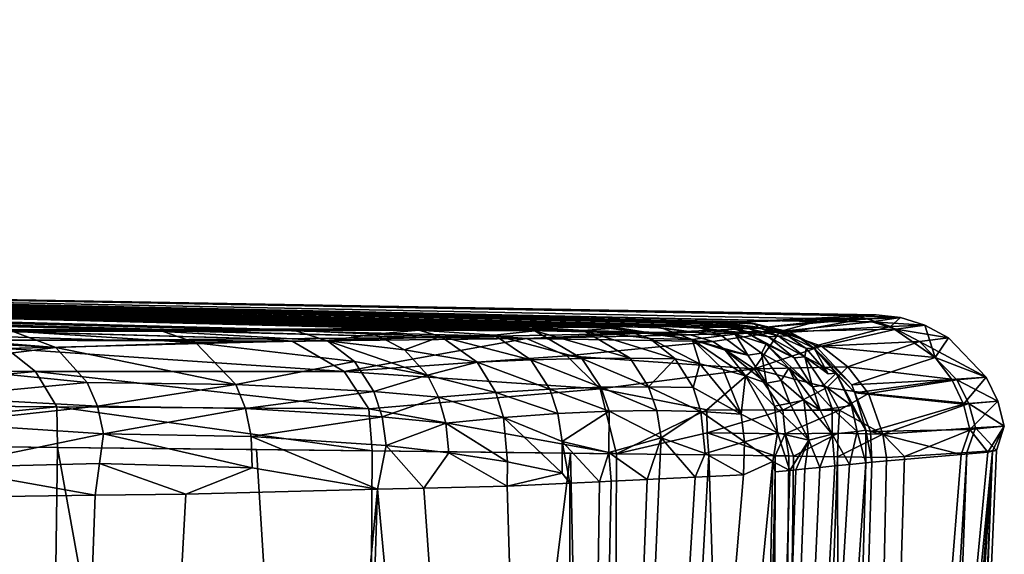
# Model space of a CAD drawing. Extents: x -0.096 to 0.096, y -0.174 to -0.001.
# Tile 467 of 469: x 0.09105 to 0.09552, y -0.01841 to -0.01599. Entities that reach past the tile are written whole.
import ezdxf

# ---------------------------------------------------------------- set-up
doc = ezdxf.new("R2010")
doc.units = 0
doc.layers.add('mesh', color=7, linetype='CONTINUOUS')

msp = doc.modelspace()

# ---------------------------------------------------------------- meshes
at = {"layer": 'mesh'}
mesh = msp.add_polyface(dxfattribs=at)
corners = [(0.0806968, -0.017085, -0.0073745), (0.0883154, -0.0173881, -0.0222183), (0.0885251, -0.017389, -0.0220618), (0.0917607, -0.0173945, -0.0190604), (0.0920233, -0.0173929, -0.0186269), (0.0901155, -0.0173953, -0.0208757), (0.0909191, -0.0173949, -0.0199891), (0.0896784, -0.0173936, -0.0212017), (0.0948542, -0.0173319, -0.0033974), (0.0844991, -0.0171392, -0.003145), (0.0843528, -0.0171369, -0.0033765), (0.0850353, -0.0171493, -0.0018585), (0.0847663, -0.0171442, -0.0025037), (0.0854989, -0.0171622, 0.0001565), (0.0949406, -0.0173275, -0.0018786), (0.0855236, -0.0171629, 0.0002637), (0.0946716, -0.0173573, 0.0034067), (0.0856037, -0.0171701, 0.0016551), (0.0854635, -0.0171751, 0.0029106), (0.085362, -0.0171787, 0.0038193), (0.0944018, -0.0173872, 0.0087066), (0.084977, -0.0171824, 0.0051587), (0.09397, -0.0174071, 0.0108376), (0.0847784, -0.0171828, 0.0055714), (0.0938899, -0.0174108, 0.0112328), (0.0840326, -0.0171845, 0.0071209), (0.0929074, -0.0174295, 0.0136122), (0.083426, -0.0171836, 0.0079755), (0.0921604, -0.0174356, 0.0147352), (0.083226, -0.0171833, 0.0082573), (0.0816854, -0.0171766, 0.0097963), (0.0891967, -0.0174419, 0.017848), (0.0878921, -0.0174379, 0.0187593), (0.0899661, -0.0174442, 0.0173106), (0.0873661, -0.0174338, 0.0189855), (0.0856051, -0.0174202, 0.019743), (0.0814874, -0.0171752, 0.0099365), (0.0866929, -0.0159874, 0.0092037), (0.0866929, -0.0169874, 0.0092037), (0.0843181, -0.0159874, 0.0119688), (0.0882711, -0.0169874, 0.0059182), (0.0882711, -0.0159874, 0.0059182), (0.0874619, -0.0159874, -0.0047374), (0.0874619, -0.0169874, -0.0047374), (0.0886692, -0.0159874, -0.0012982), (0.0854057, -0.0169874, -0.0077469), (0.0847875, -0.0169874, -0.0025126), (0.0855094, -0.0169874, 0.0001541), (0.0886692, -0.0169874, -0.0012982), (0.0855178, -0.0169874, 0.0029166), (0.0889452, -0.0169874, 0.0023362), (0.084812, -0.0169874, 0.0055876), (0.08344, -0.0169874, 0.0079854), (0.0893898, -0.0173924, -0.0214169), (0.0881978, -0.0173877, -0.0223059), (0.0875563, -0.0173826, -0.0226171), (0.0878662, -0.017385, -0.0224668), (0.0794742, -0.0170684, -0.0080442), (0.087036, -0.0173785, -0.0228694), (0.0824039, -0.0171081, -0.0060225), (0.094123, -0.0173661, -0.0135738), (0.0833358, -0.0171211, -0.0049859), (0.0936491, -0.0173775, -0.0153561), (0.0937085, -0.0173766, -0.0151987), (0.0932432, -0.0173836, -0.016432), (0.0933569, -0.0173819, -0.0161307), (0.092198, -0.0173918, -0.0183382), (0.0914817, -0.0174412, 0.0157557), (0.090825, -0.0174425, 0.0164293), (0.0866119, -0.0173811, -0.0232072), (0.0866442, -0.0173755, -0.0230595), (0.0865099, -0.0173744, -0.0231246), (0.0854827, -0.0173714, -0.0236273), (0.0858774, -0.0173684, -0.0233724), (0.0853532, -0.0173623, -0.0235103), (0.0860185, -0.0173726, -0.023402), (0.0861434, -0.0173715, -0.0233024), (0.0850069, -0.0173896, -0.0238764)]
mesh.append_faces([[corners[k] for k in face] for face in [(0, 1, 2, 2), (3, 4, 0, 0), (0, 5, 6, 6), (0, 7, 5, 5), (8, 9, 10, 10), (8, 11, 12, 12), (8, 13, 11, 11), (14, 15, 13, 13), (16, 17, 15, 15), (16, 18, 17, 17), (16, 19, 18, 18), (20, 21, 19, 19), (22, 23, 21, 21), (24, 25, 23, 23), (26, 27, 25, 25), (28, 29, 27, 27), (30, 31, 32, 32), (30, 33, 31, 31), (34, 30, 32, 32), (35, 36, 34, 34), (37, 38, 39, 39), (37, 40, 38, 38), (41, 40, 37, 37), (42, 43, 44, 44), (42, 45, 43, 43), (46, 43, 45, 45), (47, 43, 46, 46), (47, 48, 43, 43), (49, 48, 47, 47), (49, 50, 48, 48), (51, 50, 49, 49), (51, 40, 50, 50), (52, 40, 51, 51), (52, 38, 40, 40), (13, 47, 11, 11), (17, 18, 49, 49), (47, 17, 49, 49), (47, 15, 17, 17), (13, 15, 47, 47), (19, 49, 18, 18), (19, 51, 49, 49), (0, 2, 53, 53), (0, 54, 1, 1), (0, 55, 56, 56), (57, 58, 55, 55), (59, 60, 61, 61), (62, 63, 59, 59), (64, 65, 59, 59), (4, 66, 0, 0), (8, 10, 61, 61), (67, 68, 29, 29), (69, 70, 71, 71), (69, 58, 70, 70), (72, 73, 74, 74), (72, 75, 73, 73), (75, 76, 73, 73), (75, 71, 76, 76), (74, 77, 72, 72)]])
mesh = msp.add_polyface(dxfattribs=at)
corners = [(0.0917607, -0.0173945, -0.0190604), (0.0806968, -0.017085, -0.0073745), (0.0909191, -0.0173949, -0.0199891), (0.0824039, -0.0171081, -0.0060225), (0.0933569, -0.0173819, -0.0161307), (0.0935317, -0.0173793, -0.0156674), (0.092929, -0.0173872, -0.017131), (0.093063, -0.0173864, -0.0169097), (0.0847663, -0.0171442, -0.0025037), (0.0844991, -0.0171392, -0.003145), (0.0948542, -0.0173319, -0.0033974), (0.0949406, -0.0173275, -0.0018786), (0.0854989, -0.0171622, 0.0001565), (0.0946716, -0.0173573, 0.0034067), (0.0855236, -0.0171629, 0.0002637), (0.0944018, -0.0173872, 0.0087066), (0.085362, -0.0171787, 0.0038193), (0.09397, -0.0174071, 0.0108376), (0.084977, -0.0171824, 0.0051587), (0.0938899, -0.0174108, 0.0112328), (0.0847784, -0.0171828, 0.0055714), (0.0932175, -0.0174236, 0.0128612), (0.0840326, -0.0171845, 0.0071209), (0.0929074, -0.0174295, 0.0136122), (0.0921604, -0.0174356, 0.0147352), (0.083426, -0.0171836, 0.0079755), (0.0914817, -0.0174412, 0.0157557), (0.083226, -0.0171833, 0.0082573), (0.09505, -0.0173396, -0.0018789), (0.094921, -0.0173581, 0.0034194), (0.0951615, -0.017374, -0.0018792), (0.0950058, -0.0173791, -0.0071828), (0.0948933, -0.0173439, -0.0071766), (0.0946401, -0.017343, -0.0071623), (0.0882711, -0.0159874, 0.0059182), (0.0889452, -0.0169874, 0.0023362), (0.0882711, -0.0169874, 0.0059182), (0.0889452, -0.0159874, 0.0023362), (0.0886692, -0.0169874, -0.0012982), (0.0886692, -0.0159874, -0.0012982), (0.0874619, -0.0169874, -0.0047374), (0.0833358, -0.0171211, -0.0049859), (0.0941985, -0.0173635, -0.0131847), (0.0942416, -0.0173619, -0.0129624), (0.094123, -0.0173661, -0.0135738), (0.0939987, -0.0173705, -0.0142148), (0.0939752, -0.0173713, -0.0143361), (0.0939132, -0.0173735, -0.014656), (0.0938561, -0.0173744, -0.0148074), (0.0937085, -0.0173766, -0.0151987), (0.0936491, -0.0173775, -0.0153561), (0.0932432, -0.0173836, -0.016432), (0.0814104, -0.0170946, -0.0068094), (0.0927546, -0.0173883, -0.017419), (0.092198, -0.0173918, -0.0183382), (0.0942749, -0.0173608, -0.0127901), (0.094304, -0.0173597, -0.0126403), (0.0943388, -0.0173585, -0.0124608), (0.0943914, -0.017368, -0.0127477), (0.0944471, -0.0173826, -0.0124726), (0.0941447, -0.0173869, -0.0143646), (0.0942571, -0.0173777, -0.0137341), (0.0944038, -0.0173834, -0.0131499), (0.0943584, -0.0173867, -0.0134755), (0.0945026, -0.0174023, 0.008717), (0.0945497, -0.0174054, -0.0124839)]
mesh.append_faces([[corners[k] for k in face] for face in [(0, 1, 2, 2), (3, 4, 5, 5), (3, 6, 7, 7), (8, 9, 10, 10), (11, 12, 10, 10), (13, 14, 11, 11), (15, 16, 13, 13), (17, 18, 15, 15), (19, 20, 17, 17), (21, 22, 19, 19), (23, 22, 21, 21), (24, 25, 23, 23), (26, 27, 24, 24), (28, 11, 10, 10), (29, 28, 30, 30), (13, 28, 29, 29), (13, 11, 28, 28), (28, 31, 30, 30), (28, 32, 31, 31), (10, 32, 28, 28), (10, 33, 32, 32), (34, 35, 36, 36), (37, 35, 34, 34), (37, 38, 35, 35), (39, 38, 37, 37), (39, 40, 38, 38), (41, 42, 43, 43), (41, 44, 42, 42), (45, 44, 3, 3), (3, 46, 45, 45), (3, 47, 46, 46), (3, 48, 47, 47), (3, 49, 48, 48), (3, 5, 50, 50), (3, 7, 51, 51), (52, 53, 6, 6), (1, 54, 53, 53), (41, 55, 56, 56), (43, 55, 41, 41), (41, 33, 10, 10), (41, 57, 33, 33), (56, 57, 41, 41), (58, 57, 56, 56), (58, 59, 57, 57), (60, 47, 48, 48), (45, 46, 47, 47), (45, 61, 44, 44), (60, 61, 45, 45), (58, 43, 62, 62), (62, 42, 44, 44), (43, 42, 62, 62), (58, 55, 43, 43), (56, 55, 58, 58), (63, 44, 61, 61), (64, 13, 29, 29), (57, 32, 33, 33), (32, 65, 31, 31), (57, 59, 32, 32)]])
mesh = msp.add_polyface(dxfattribs=at)
corners = [(0.0814104, -0.0170946, -0.0068094), (0.092929, -0.0173872, -0.017131), (0.0824039, -0.0171081, -0.0060225), (0.083226, -0.0171833, 0.0082573), (0.0899661, -0.0174442, 0.0173106), (0.0816854, -0.0171766, 0.0097963), (0.0873661, -0.0174338, 0.0189855), (0.0814874, -0.0171752, 0.0099365), (0.0853643, -0.0174173, 0.0197922), (0.0805482, -0.0171688, 0.0106016), (0.0856051, -0.0174202, 0.019743), (0.08344, -0.0169874, 0.0079854), (0.083426, -0.0171836, 0.0079755), (0.0840326, -0.0171845, 0.0071209), (0.084812, -0.0169874, 0.0055876), (0.0847784, -0.0171828, 0.0055714), (0.0858774, -0.0173684, -0.0233724), (0.0794742, -0.0170684, -0.0080442), (0.0853532, -0.0173623, -0.0235103), (0.0851959, -0.0173605, -0.0235517), (0.0847373, -0.0173552, -0.0236724), (0.0841493, -0.0173484, -0.0238272), (0.0845013, -0.0173524, -0.0237345), (0.0790377, -0.0170624, -0.0081949), (0.0838619, -0.017345, -0.0239028), (0.0878662, -0.017385, -0.0224668), (0.0881978, -0.0173877, -0.0223059), (0.0806968, -0.017085, -0.0073745), (0.0866442, -0.0173755, -0.0230595), (0.087036, -0.0173785, -0.0228694), (0.0865099, -0.0173744, -0.0231246), (0.0861434, -0.0173715, -0.0233024), (0.0893898, -0.0173924, -0.0214169), (0.0896784, -0.0173936, -0.0212017), (0.0927546, -0.0173883, -0.017419), (0.0832403, -0.0173915, 0.0202258), (0.0790906, -0.0171556, 0.0113013), (0.0848569, -0.0173627, -0.0237826), (0.0845368, -0.0173586, -0.0238512), (0.0848916, -0.0174615, -0.0240642), (0.0852556, -0.0174971, -0.0240256), (0.0851399, -0.0174349, -0.0239576), (0.0850031, -0.017531, -0.0241263), (0.0846383, -0.0174939, -0.0241593), (0.0847453, -0.0175694, -0.0242153), (0.0844332, -0.0175672, -0.0242685), (0.0842598, -0.0174609, -0.0241811), (0.0841224, -0.0174052, -0.0241077), (0.0839188, -0.0174929, -0.0242781), (0.0845137, -0.0174319, -0.0240908), (0.0841168, -0.0175627, -0.0243157), (0.0843717, -0.0173846, -0.0240092), (0.0847627, -0.0174072, -0.0239888), (0.083967, -0.0173637, -0.0240191), (0.0838953, -0.0173969, -0.0241204), (0.0850069, -0.0173896, -0.0238764), (0.0839322, -0.0175965, -0.0243723), (0.0853919, -0.0174264, 0.0198958), (0.0832546, -0.0174142, 0.0203744), (0.0854634, -0.0175432, 0.0201499), (0.0832653, -0.0174638, 0.02049), (0.0854831, -0.0176101, 0.0202203), (0.0832837, -0.0176588, 0.0207044)]
mesh.append_faces([[corners[k] for k in face] for face in [(0, 1, 2, 2), (3, 4, 5, 5), (6, 7, 5, 5), (8, 9, 10, 10), (11, 12, 3, 3), (11, 13, 12, 12), (14, 15, 13, 13), (16, 17, 18, 18), (17, 19, 18, 18), (17, 20, 19, 19), (17, 21, 22, 22), (23, 24, 21, 21), (25, 26, 27, 27), (28, 29, 17, 17), (17, 30, 28, 28), (17, 31, 30, 30), (32, 33, 27, 27), (27, 34, 0, 0), (35, 36, 8, 8), (37, 20, 38, 38), (37, 19, 20, 20), (18, 19, 37, 37), (39, 40, 41, 41), (39, 42, 40, 40), (43, 42, 39, 39), (43, 44, 42, 42), (45, 44, 43, 43), (46, 47, 48, 48), (49, 47, 46, 46), (46, 45, 43, 43), (50, 45, 46, 46), (51, 49, 52, 52), (51, 47, 49, 49), (53, 47, 51, 51), (53, 48, 47, 47), (54, 48, 53, 53), (52, 38, 51, 51), (52, 37, 38, 38), (55, 37, 52, 52), (38, 22, 21, 21), (20, 22, 38, 38), (18, 37, 55, 55), (21, 51, 38, 38), (21, 53, 51, 51), (24, 53, 21, 21), (50, 48, 56, 56), (46, 48, 50, 50), (43, 49, 46, 46), (39, 49, 43, 43), (39, 52, 49, 49), (41, 52, 39, 39), (41, 55, 52, 52), (57, 35, 8, 8), (57, 58, 35, 35), (59, 58, 57, 57), (59, 60, 58, 58), (61, 62, 60, 60), (60, 59, 61, 61)]])
mesh = msp.add_polyface(dxfattribs=at)
corners = [(0.0910211, -0.0174007, -0.0200768), (0.0901155, -0.0173953, -0.0208757), (0.0903028, -0.0174025, -0.0208299), (0.0909191, -0.0173949, -0.0199891), (0.0917048, -0.0174019, -0.0192912), (0.0917607, -0.0173945, -0.0190604), (0.0896784, -0.0173936, -0.0212017), (0.083226, -0.0171833, 0.0082573), (0.090825, -0.0174425, 0.0164293), (0.0899661, -0.0174442, 0.0173106), (0.0923013, -0.0173976, -0.0184227), (0.0890407, -0.0173946, -0.0218119), (0.0893898, -0.0173924, -0.0214169), (0.0885251, -0.017389, -0.0220618), (0.0886385, -0.0173987, -0.0221557), (0.0883154, -0.0173881, -0.0222183), (0.0887484, -0.0174296, -0.0222412), (0.0895468, -0.0174097, -0.0215523), (0.0891533, -0.0174175, -0.0219013), (0.0920233, -0.0173929, -0.0186269), (0.092198, -0.0173918, -0.0183382), (0.0924512, -0.0174447, -0.01855), (0.0918536, -0.0174536, -0.0194149), (0.0912182, -0.0174755, -0.0202388), (0.0913608, -0.017634, -0.020347), (0.0905771, -0.0175555, -0.0210509), (0.092035, -0.0176433, -0.0195513), (0.0925728, -0.0175383, -0.0186454), (0.0893376, -0.0175272, -0.0220463), (0.0896487, -0.0174479, -0.0216341), (0.0904074, -0.0174319, -0.0209157), (0.0882249, -0.0174076, -0.0224896), (0.0881978, -0.0173877, -0.0223059), (0.0883309, -0.0174477, -0.0225703), (0.0898404, -0.0176338, -0.0217831), (0.088959, -0.0175964, -0.0224024), (0.0884973, -0.0175872, -0.0226943), (0.0878511, -0.0174457, -0.0228505), (0.0877424, -0.0174054, -0.0227701), (0.0892832, -0.0174523, 0.017968), (0.0891967, -0.0174419, 0.017848), (0.0914817, -0.0174412, 0.0157557), (0.0921604, -0.0174356, 0.0147352), (0.0922902, -0.0174464, 0.0148227), (0.0874211, -0.0174437, 0.0191031), (0.0894445, -0.0175774, 0.0181868), (0.0878921, -0.0174379, 0.0187593), (0.0909949, -0.0174793, 0.0165916), (0.0911261, -0.0175838, 0.0167163), (0.0925266, -0.0175842, 0.0149819)]
mesh.append_faces([[corners[k] for k in face] for face in [(0, 1, 2, 2), (0, 3, 1, 1), (4, 3, 0, 0), (4, 5, 3, 3), (1, 6, 2, 2), (7, 8, 9, 9), (10, 5, 4, 4), (11, 12, 13, 13), (14, 13, 15, 15), (14, 11, 13, 13), (14, 16, 11, 11), (12, 17, 6, 6), (11, 17, 12, 12), (11, 18, 17, 17), (16, 18, 11, 11), (10, 19, 5, 5), (10, 20, 19, 19), (4, 21, 10, 10), (4, 22, 21, 21), (0, 22, 4, 4), (0, 23, 22, 22), (2, 23, 0, 0), (24, 23, 25, 25), (26, 22, 23, 23), (27, 21, 22, 22), (28, 29, 16, 16), (29, 25, 30, 30), (31, 15, 32, 32), (31, 14, 15, 15), (33, 14, 31, 31), (33, 16, 14, 14), (17, 18, 16, 16), (2, 6, 17, 17), (29, 34, 25, 25), (29, 28, 34, 34), (16, 35, 28, 28), (16, 36, 35, 35), (33, 36, 16, 16), (33, 37, 36, 36), (38, 31, 32, 32), (37, 33, 31, 31), (29, 17, 16, 16), (29, 2, 17, 17), (30, 2, 29, 29), (30, 23, 2, 2), (25, 23, 30, 30), (39, 40, 9, 9), (41, 42, 43, 43), (44, 39, 45, 45), (46, 40, 39, 39), (8, 39, 9, 9), (47, 39, 8, 8), (47, 45, 39, 39), (48, 45, 47, 47), (47, 49, 48, 48), (47, 43, 49, 49), (8, 43, 47, 47), (8, 41, 43, 43)]])
mesh = msp.add_polyface(dxfattribs=at)
corners = [(0.0938899, -0.0174108, 0.0112328), (0.09397, -0.0174071, 0.0108376), (0.0940971, -0.0174178, 0.0108704), (0.0935317, -0.0173793, -0.0156674), (0.0937694, -0.017386, -0.0154636), (0.0936491, -0.0173775, -0.0153561), (0.0933569, -0.0173819, -0.0161307), (0.0923013, -0.0173976, -0.0184227), (0.0926652, -0.0174145, -0.0180415), (0.0928652, -0.0173963, -0.017514), (0.092198, -0.0173918, -0.0183382), (0.0927546, -0.0173883, -0.017419), (0.0933915, -0.0173999, -0.0165624), (0.0932432, -0.0173836, -0.016432), (0.0936123, -0.017398, -0.0160454), (0.092929, -0.0173872, -0.017131), (0.0937085, -0.0173766, -0.0151987), (0.0939646, -0.0173856, -0.0149205), (0.0938561, -0.0173744, -0.0148074), (0.0941061, -0.0174392, -0.0150696), (0.093063, -0.0173864, -0.0169097), (0.0939137, -0.017435, -0.0156088), (0.0942399, -0.0174223, -0.0144711), (0.0941447, -0.0173869, -0.0143646), (0.0939987, -0.0173705, -0.0142148), (0.0939132, -0.0173735, -0.014656), (0.0929659, -0.0174246, -0.0176029), (0.0924512, -0.0174447, -0.01855), (0.0940281, -0.0175264, -0.0157154), (0.0938236, -0.0175231, -0.0162392), (0.0932086, -0.0174188, -0.0171115), (0.0936051, -0.0175246, -0.0167505), (0.0933735, -0.0175308, -0.0172492), (0.0928003, -0.0174854, -0.0181532), (0.0929048, -0.0176009, -0.0182306), (0.0925728, -0.0175383, -0.0186454), (0.0931295, -0.0175417, -0.0177354), (0.0941403, -0.0175493, -0.015463), (0.0942469, -0.0175752, -0.0152065), (0.0943477, -0.0176044, -0.0149461), (0.0936911, -0.0176552, -0.0168135), (0.093908, -0.017653, -0.0163044), (0.0929074, -0.0174295, 0.0136122), (0.0932175, -0.0174236, 0.0128612), (0.0933534, -0.0174343, 0.012922), (0.0945026, -0.0174023, 0.008717), (0.0925266, -0.0175842, 0.0149819), (0.0935369, -0.0175122, 0.0130064), (0.0922902, -0.0174464, 0.0148227), (0.0921604, -0.0174356, 0.0147352), (0.0941992, -0.0174484, 0.0108983), (0.0943867, -0.0175717, 0.0109486)]
mesh.append_faces([[corners[k] for k in face] for face in [(0, 1, 2, 2), (3, 4, 5, 5), (6, 4, 3, 3), (7, 8, 9, 9), (9, 10, 7, 7), (9, 11, 10, 10), (12, 11, 9, 9), (13, 12, 14, 14), (15, 12, 13, 13), (15, 11, 12, 12), (16, 17, 18, 18), (5, 17, 16, 16), (5, 19, 17, 17), (4, 19, 5, 5), (6, 14, 4, 4), (13, 14, 6, 6), (13, 20, 15, 15), (21, 4, 14, 14), (19, 4, 21, 21), (22, 17, 19, 19), (22, 18, 17, 17), (23, 18, 22, 22), (24, 25, 23, 23), (8, 26, 9, 9), (7, 27, 8, 8), (28, 14, 29, 29), (30, 31, 12, 12), (30, 32, 31, 31), (26, 32, 30, 30), (8, 33, 26, 26), (27, 33, 8, 8), (34, 27, 35, 35), (34, 33, 27, 27), (36, 33, 34, 34), (36, 26, 33, 33), (32, 26, 36, 36), (29, 12, 31, 31), (14, 12, 29, 29), (30, 9, 26, 26), (12, 9, 30, 30), (28, 21, 14, 14), (37, 21, 28, 28), (37, 19, 21, 21), (38, 19, 37, 37), (38, 39, 19, 19), (40, 31, 32, 32), (41, 29, 31, 31), (42, 43, 44, 44), (45, 2, 1, 1), (46, 44, 47, 47), (48, 44, 46, 46), (48, 42, 44, 44), (49, 42, 48, 48), (47, 50, 51, 51), (44, 50, 47, 47), (44, 2, 50, 50), (44, 0, 2, 2), (43, 0, 44, 44)]])
mesh = msp.add_polyface(dxfattribs=at)
corners = [(0.0950309, -0.0173917, 0.0034248), (0.0951363, -0.0174483, 0.0034299), (0.0946918, -0.0174695, 0.0087361), (0.0952682, -0.017432, -0.0018795), (0.0951615, -0.017374, -0.0018792), (0.094921, -0.0173581, 0.0034194), (0.0946656, -0.017468, -0.0124963), (0.0945767, -0.0174209, -0.0126161), (0.0946586, -0.0174788, -0.0127306), (0.0945497, -0.0174054, -0.0124839), (0.0944471, -0.0173826, -0.0124726), (0.0943914, -0.017368, -0.0127477), (0.0942549, -0.0174867, -0.0148557), (0.0941061, -0.0174392, -0.0150696), (0.0943477, -0.0176044, -0.0149461), (0.0943574, -0.0175103, -0.014597), (0.0942399, -0.0174223, -0.0144711), (0.0943002, -0.0174153, -0.0141644), (0.0941447, -0.0173869, -0.0143646), (0.0944208, -0.0175004, -0.0142988), (0.0944423, -0.0176372, -0.0146816), (0.0944418, -0.0174601, -0.0139526), (0.0945441, -0.0175693, -0.0140676), (0.0945088, -0.0176245, -0.0143914), (0.0948299, -0.0176447, -0.0125133), (0.0947583, -0.0175919, -0.012866), (0.094844, -0.0176809, -0.0126174), (0.094356, -0.0174094, -0.0138526), (0.0942571, -0.0173777, -0.0137341), (0.0946226, -0.0174799, -0.0130549), (0.0947219, -0.0175952, -0.0131816), (0.0945402, -0.0174221, -0.0129465), (0.0946171, -0.0175171, -0.013418), (0.0944991, -0.0174237, -0.0132714), (0.0944038, -0.0173834, -0.0131499), (0.0944526, -0.0174272, -0.0135908), (0.0945684, -0.0175217, -0.0137286), (0.0943584, -0.0173867, -0.0134755), (0.094123, -0.0173661, -0.0135738), (0.0945026, -0.0174023, 0.008717), (0.09397, -0.0174071, 0.0108376), (0.0944018, -0.0173872, 0.0087066), (0.0941992, -0.0174484, 0.0108983), (0.0940971, -0.0174178, 0.0108704), (0.0943867, -0.0175717, 0.0109486), (0.094812, -0.0175628, 0.0087477), (0.0946716, -0.0173573, 0.0034067), (0.0954389, -0.0176102, -0.0018802), (0.0948933, -0.0173439, -0.0071766), (0.0950058, -0.0173791, -0.0071828), (0.0952085, -0.0175207, -0.0071938), (0.0953061, -0.017622, 0.0034375)]
mesh.append_faces([[corners[k] for k in face] for face in [(0, 1, 2, 2), (0, 3, 1, 1), (0, 4, 3, 3), (5, 4, 0, 0), (6, 7, 8, 8), (9, 7, 6, 6), (9, 10, 11, 11), (12, 13, 14, 14), (15, 13, 12, 12), (15, 16, 13, 13), (16, 17, 18, 18), (15, 17, 16, 16), (15, 19, 17, 17), (20, 19, 15, 15), (19, 21, 17, 17), (19, 22, 21, 21), (23, 22, 19, 19), (8, 24, 6, 6), (25, 26, 8, 8), (18, 27, 28, 28), (17, 27, 18, 18), (17, 21, 27, 27), (8, 29, 30, 30), (8, 31, 29, 29), (7, 31, 8, 8), (7, 11, 31, 31), (7, 9, 11, 11), (29, 32, 30, 30), (29, 33, 32, 32), (31, 33, 29, 29), (31, 34, 33, 33), (11, 34, 31, 31), (32, 35, 36, 36), (33, 35, 32, 32), (33, 37, 35, 35), (34, 37, 33, 33), (34, 38, 37, 37), (36, 27, 21, 21), (35, 27, 36, 36), (35, 28, 27, 27), (37, 28, 35, 35), (39, 40, 41, 41), (39, 42, 43, 43), (39, 44, 42, 42), (2, 44, 39, 39), (2, 45, 44, 44), (0, 2, 39, 39), (39, 5, 0, 0), (41, 46, 39, 39), (1, 3, 47, 47), (48, 10, 9, 9), (49, 6, 50, 50), (9, 6, 49, 49), (1, 45, 2, 2), (51, 45, 1, 1), (3, 50, 47, 47), (4, 50, 3, 3), (4, 49, 50, 50)]])
mesh = msp.add_polyface(dxfattribs=at)
corners = [(0.0920792, -0.0177522, -0.0195776), (0.092035, -0.0176433, -0.0195513), (0.0914073, -0.0177417, -0.020377), (0.089068, -0.0179425, -0.0224632), (0.0890512, -0.0178115, -0.022462), (0.0886074, -0.0178597, -0.02276), (0.0895006, -0.0178992, -0.0221547), (0.0894776, -0.0177721, -0.0221464), (0.0899043, -0.0178006, -0.0218248), (0.0914348, -0.0178665, -0.0203887), (0.0906986, -0.0178187, -0.0211339), (0.0906922, -0.0180195, -0.0211077), (0.0866309, -0.0178837, -0.0237632), (0.087148, -0.017864, -0.0235419), (0.0868847, -0.0178416, -0.0236557), (0.0870904, -0.0176916, -0.0235234), (0.0868462, -0.0177261, -0.0236452), (0.0873561, -0.0177121, -0.0234086), (0.0867889, -0.017625, -0.0236168), (0.087264, -0.0175686, -0.0233545), (0.0875932, -0.0176818, -0.0232766), (0.0876501, -0.0178538, -0.0232997), (0.0894349, -0.017661, -0.022119), (0.0898404, -0.0176338, -0.0217831), (0.088959, -0.0175964, -0.0224024), (0.0885775, -0.0177387, -0.0227474), (0.0881047, -0.0177334, -0.0230261), (0.0881451, -0.0179175, -0.0230373), (0.0906637, -0.0177001, -0.0211138), (0.0905771, -0.0175555, -0.0210509), (0.0913608, -0.017634, -0.020347), (0.0912182, -0.0174755, -0.0202388), (0.0877954, -0.0176067, -0.0231193), (0.0880538, -0.0176296, -0.0229953), (0.0874081, -0.017475, -0.0231542), (0.0878511, -0.0174457, -0.0228505), (0.0893376, -0.0175272, -0.0220463), (0.0884973, -0.0175872, -0.0226943), (0.0899222, -0.017932, -0.0218286), (0.0858857, -0.0178607, 0.0202459), (0.087614, -0.0178837, 0.0194913), (0.0874336, -0.0178813, 0.0195701), (0.0894445, -0.0175774, 0.0181868), (0.0895242, -0.0177309, 0.0182947), (0.0875707, -0.0176329, 0.0194085), (0.0911261, -0.0175838, 0.0167163), (0.0912235, -0.0177442, 0.0168086), (0.0926388, -0.0177528, 0.015056), (0.0895369, -0.0179081, 0.018309), (0.0912262, -0.0179283, 0.0168104), (0.0926539, -0.0179445, 0.0150428), (0.0875014, -0.0175084, 0.0192674), (0.0854831, -0.0176101, 0.0202203)]
mesh.append_faces([[corners[k] for k in face] for face in [(0, 1, 2, 2), (3, 4, 5, 5), (6, 7, 4, 4), (8, 7, 6, 6), (9, 2, 10, 10), (0, 2, 9, 9), (10, 11, 9, 9), (12, 13, 14, 14), (14, 15, 16, 16), (13, 15, 14, 14), (13, 17, 15, 15), (16, 15, 18, 18), (17, 19, 15, 15), (17, 20, 19, 19), (21, 17, 13, 13), (22, 7, 23, 23), (24, 7, 22, 22), (24, 4, 7, 7), (25, 4, 24, 24), (25, 5, 4, 4), (26, 5, 25, 25), (26, 27, 5, 5), (21, 27, 26, 26), (8, 23, 7, 7), (28, 23, 8, 8), (28, 29, 23, 23), (30, 29, 28, 28), (1, 31, 30, 30), (20, 32, 33, 33), (20, 34, 19, 19), (33, 35, 20, 20), (22, 36, 24, 24), (22, 23, 36, 36), (25, 37, 26, 26), (24, 37, 25, 25), (38, 8, 6, 6), (10, 8, 38, 38), (10, 28, 8, 8), (2, 28, 10, 10), (2, 30, 28, 28), (1, 30, 2, 2), (33, 26, 37, 37), (32, 26, 33, 33), (32, 21, 26, 26), (20, 21, 32, 32), (20, 17, 21, 21), (39, 40, 41, 41), (42, 43, 44, 44), (45, 43, 42, 42), (45, 46, 43, 43), (47, 46, 45, 45), (43, 40, 44, 44), (43, 48, 40, 40), (46, 48, 43, 43), (46, 49, 48, 48), (50, 49, 46, 46), (44, 51, 42, 42), (52, 51, 44, 44)]])
mesh = msp.add_polyface(dxfattribs=at)
corners = [(0.0941742, -0.0178621, 0.0120546), (0.0945164, -0.0177593, 0.0109818), (0.0945271, -0.0178664, 0.0109839), (0.0941716, -0.0177587, 0.0120562), (0.0944423, -0.0176372, -0.0146816), (0.0942549, -0.0174867, -0.0148557), (0.0943477, -0.0176044, -0.0149461), (0.0943574, -0.0175103, -0.014597), (0.0945088, -0.0176245, -0.0143914), (0.0944208, -0.0175004, -0.0142988), (0.0941098, -0.0176574, -0.0157825), (0.0943272, -0.0177783, -0.0152708), (0.0941403, -0.0175493, -0.015463), (0.0941445, -0.0177654, -0.0158047), (0.093908, -0.017653, -0.0163044), (0.0939446, -0.0177608, -0.0163257), (0.0936911, -0.0176552, -0.0168135), (0.0937284, -0.0177639, -0.0168335), (0.0934596, -0.017664, -0.0173095), (0.0934966, -0.0177746, -0.0173279), (0.0932141, -0.0176792, -0.0177923), (0.0932496, -0.0177928, -0.0178086), (0.092955, -0.0177011, -0.0182616), (0.0929876, -0.0178187, -0.0182749), (0.0926989, -0.0177894, -0.018724), (0.0920792, -0.0177522, -0.0195776), (0.0921047, -0.0178783, -0.0195857), (0.0914348, -0.0178665, -0.0203887), (0.0942469, -0.0175752, -0.0152065), (0.0944924, -0.0178623, -0.0147248), (0.0944792, -0.0177418, -0.0147145), (0.0939642, -0.0178847, -0.0163288), (0.0941651, -0.0179569, -0.0158034), (0.0935158, -0.0179018, -0.0173282), (0.0937271, -0.0179517, -0.0168196), (0.0943426, -0.0179031, -0.015275), (0.0945479, -0.0177271, -0.0144295), (0.0926612, -0.0176755, -0.0187055), (0.092035, -0.0176433, -0.0195513), (0.0929048, -0.0176009, -0.0182306), (0.0925728, -0.0175383, -0.0186454), (0.0940281, -0.0175264, -0.0157154), (0.0918536, -0.0174536, -0.0194149), (0.0931295, -0.0175417, -0.0177354), (0.0933735, -0.0175308, -0.0172492), (0.0936051, -0.0175246, -0.0167505), (0.0938236, -0.0175231, -0.0162392), (0.0943867, -0.0175717, 0.0109486), (0.0936886, -0.0176632, 0.0130744), (0.0925266, -0.0175842, 0.0149819), (0.0935369, -0.0175122, 0.0130064), (0.0926388, -0.0177528, 0.015056), (0.0926539, -0.0179445, 0.0150428), (0.0912235, -0.0177442, 0.0168086), (0.0937626, -0.0179571, 0.0131054), (0.0911261, -0.0175838, 0.0167163)]
mesh.append_faces([[corners[k] for k in face] for face in [(0, 1, 2, 2), (0, 3, 1, 1), (4, 5, 6, 6), (7, 5, 4, 4), (4, 8, 9, 9), (10, 11, 12, 12), (10, 13, 11, 11), (14, 13, 10, 10), (14, 15, 13, 13), (16, 15, 14, 14), (16, 17, 15, 15), (18, 17, 16, 16), (18, 19, 17, 17), (20, 19, 18, 18), (20, 21, 19, 19), (22, 21, 20, 20), (22, 23, 21, 21), (24, 23, 22, 22), (25, 26, 24, 24), (27, 26, 25, 25), (11, 28, 12, 12), (11, 6, 28, 28), (29, 6, 11, 11), (29, 30, 6, 6), (31, 32, 13, 13), (33, 34, 17, 17), (13, 35, 11, 11), (15, 31, 13, 13), (17, 31, 15, 15), (19, 33, 17, 17), (21, 33, 19, 19), (30, 4, 6, 6), (30, 36, 4, 4), (37, 38, 25, 25), (22, 39, 37, 37), (20, 39, 22, 22), (37, 40, 38, 38), (39, 40, 37, 37), (24, 37, 25, 25), (22, 37, 24, 24), (10, 41, 14, 14), (12, 41, 10, 10), (40, 42, 38, 38), (20, 43, 39, 39), (18, 43, 20, 20), (18, 44, 43, 43), (16, 44, 18, 18), (14, 45, 16, 16), (41, 46, 14, 14), (3, 47, 1, 1), (48, 47, 3, 3), (49, 50, 48, 48), (51, 52, 53, 53), (50, 47, 48, 48), (54, 48, 3, 3), (51, 48, 54, 54), (51, 49, 48, 48), (55, 49, 51, 51)]])
mesh = msp.add_polyface(dxfattribs=at)
corners = [(0.0947741, -0.0177592, 0.0098807), (0.0947183, -0.0176572, 0.0098713), (0.094905, -0.0176836, 0.0087563), (0.0945164, -0.0177593, 0.0109818), (0.0945271, -0.0178664, 0.0109839), (0.0947678, -0.0178646, 0.0098779), (0.0953603, -0.0177286, 0.0034397), (0.0955217, -0.017832, -0.0018809), (0.0953914, -0.0178393, 0.0034406), (0.0954922, -0.0177192, -0.0018806), (0.0953647, -0.0178467, -0.0072018), (0.0953368, -0.0177321, -0.0072005), (0.0948935, -0.0178508, -0.0126875), (0.094915, -0.0178558, -0.0125212), (0.094844, -0.0176809, -0.0126174), (0.0945088, -0.0176245, -0.0143914), (0.0946118, -0.0177148, -0.0141399), (0.0945441, -0.0175693, -0.0140676), (0.0946586, -0.0174788, -0.0127306), (0.0948299, -0.0176447, -0.0125133), (0.0947583, -0.0175919, -0.012866), (0.094829, -0.0177388, -0.0129575), (0.0948546, -0.0178562, -0.0129934), (0.0947219, -0.0175952, -0.0131816), (0.0946344, -0.0178958, -0.0141658), (0.0944792, -0.0177418, -0.0147145), (0.0944924, -0.0178623, -0.0147248), (0.0947404, -0.0177513, -0.0135659), (0.094741, -0.0178692, -0.0135845), (0.0947031, -0.0176463, -0.0135214), (0.0946171, -0.0175171, -0.013418), (0.0945479, -0.0177271, -0.0144295), (0.0946861, -0.0177599, -0.0138625), (0.0946511, -0.0176532, -0.0138235), (0.0945684, -0.0175217, -0.0137286), (0.0944423, -0.0176372, -0.0146816), (0.0944418, -0.0174601, -0.0139526), (0.094812, -0.0175628, 0.0087477), (0.0949713, -0.0178691, 0.0087614), (0.0943867, -0.0175717, 0.0109486), (0.0952844, -0.0176208, -0.0071979), (0.0952085, -0.0175207, -0.0071938), (0.0953061, -0.017622, 0.0034375), (0.0954389, -0.0176102, -0.0018802), (0.0951363, -0.0174483, 0.0034299), (0.0946656, -0.017468, -0.0124963)]
mesh.append_faces([[corners[k] for k in face] for face in [(0, 1, 2, 2), (3, 1, 0, 0), (4, 0, 5, 5), (4, 3, 0, 0), (6, 7, 8, 8), (6, 9, 7, 7), (9, 10, 7, 7), (9, 11, 10, 10), (12, 13, 14, 14), (15, 16, 17, 17), (18, 14, 19, 19), (20, 12, 14, 14), (21, 12, 20, 20), (22, 12, 21, 21), (18, 23, 20, 20), (24, 25, 26, 26), (22, 27, 28, 28), (21, 27, 22, 22), (21, 29, 27, 27), (20, 29, 21, 21), (20, 30, 29, 29), (23, 30, 20, 20), (24, 31, 25, 25), (24, 16, 31, 31), (28, 16, 24, 24), (28, 32, 16, 16), (27, 32, 28, 28), (27, 33, 32, 32), (29, 33, 27, 27), (30, 33, 29, 29), (30, 34, 33, 33), (31, 15, 35, 35), (16, 15, 31, 31), (32, 17, 16, 16), (33, 17, 32, 32), (33, 36, 17, 17), (34, 36, 33, 33), (1, 37, 2, 2), (0, 2, 38, 38), (3, 39, 1, 1), (39, 37, 1, 1), (5, 0, 38, 38), (11, 13, 10, 10), (11, 14, 13, 13), (40, 14, 11, 11), (40, 19, 14, 14), (41, 19, 40, 40), (42, 2, 37, 37), (6, 2, 42, 42), (42, 9, 6, 6), (42, 43, 9, 9), (44, 43, 42, 42), (41, 45, 19, 19), (38, 6, 8, 8), (38, 2, 6, 6), (43, 11, 9, 9), (43, 40, 11, 11), (43, 41, 40, 40)]])
mesh = msp.add_polyface(dxfattribs=at)
corners = [(0.0941742, -0.0178621, 0.0120546), (0.0944815, -0.0179661, 0.011301), (0.0941812, -0.0179624, 0.0120547), (0.0945271, -0.0178664, 0.0109839), (0.0945646, -0.0179676, 0.0108838), (0.0947678, -0.0178646, 0.0098779), (0.0947653, -0.0179712, 0.009876), (0.0945438, -0.0179672, 0.0109881), (0.0953647, -0.0178467, -0.0072018), (0.0953253, -0.0179611, -0.0071984), (0.0954476, -0.0179506, -0.0055867), (0.0955217, -0.017832, -0.0018809), (0.0954856, -0.0179427, 0.0013004), (0.0953914, -0.0178393, 0.0034406), (0.0936858, -0.0180841, -0.016787), (0.0937377, -0.0180817, -0.0166655), (0.0937271, -0.0179517, -0.0168196), (0.0946344, -0.0178958, -0.0141658), (0.0946162, -0.0180263, -0.0139603), (0.0946843, -0.0180195, -0.0136392), (0.094741, -0.0178692, -0.0135845), (0.0947531, -0.0180126, -0.0133147), (0.0948197, -0.0180059, -0.0130002), (0.0948935, -0.0178508, -0.0126875), (0.0948929, -0.0179986, -0.0126549), (0.0949213, -0.0179958, -0.0125209), (0.094915, -0.0178558, -0.0125212), (0.0948546, -0.0178562, -0.0129934), (0.0927177, -0.0179201, -0.0187242), (0.0930014, -0.0179529, -0.0182697), (0.0929876, -0.0178187, -0.0182749), (0.0921047, -0.0178783, -0.0195857), (0.0926781, -0.0181185, -0.0186368), (0.0921098, -0.0180207, -0.0195743), (0.0935158, -0.0179018, -0.0173282), (0.0939013, -0.0180741, -0.0162821), (0.0939642, -0.0178847, -0.0163288), (0.0943426, -0.0179031, -0.015275), (0.0943383, -0.0180537, -0.0152579), (0.0944715, -0.017992, -0.0147195), (0.0941651, -0.0179569, -0.0158034), (0.0941189, -0.018064, -0.0157722), (0.0939551, -0.0180716, -0.016156), (0.0914348, -0.0178665, -0.0203887), (0.0926989, -0.0177894, -0.018724), (0.0945757, -0.0180303, -0.0141514), (0.0945489, -0.018033, -0.0142779), (0.0944924, -0.0178623, -0.0147248), (0.0941445, -0.0177654, -0.0158047), (0.0937284, -0.0177639, -0.0168335), (0.0932496, -0.0177928, -0.0178086), (0.0935164, -0.018045, -0.0173099), (0.0932682, -0.0179942, -0.0177985), (0.0943272, -0.0177783, -0.0152708), (0.0932663, -0.0181037, -0.0177702), (0.0937626, -0.0179571, 0.0131054), (0.0949713, -0.0178691, 0.0087614), (0.0949871, -0.0179751, 0.008762), (0.0926539, -0.0179445, 0.0150428), (0.0926388, -0.0177528, 0.015056), (0.0935538, -0.0179545, 0.0136295), (0.0941716, -0.0177587, 0.0120562), (0.0953516, -0.0179513, 0.0034373), (0.0950685, -0.0179695, 0.0079511), (0.095468, -0.0179463, -0.0018929)]
mesh.append_faces([[corners[k] for k in face] for face in [(0, 1, 2, 2), (3, 1, 0, 0), (4, 5, 6, 6), (4, 3, 5, 5), (7, 3, 4, 4), (7, 1, 3, 3), (8, 9, 10, 10), (11, 12, 13, 13), (11, 8, 10, 10), (14, 15, 16, 16), (17, 18, 19, 19), (20, 21, 22, 22), (20, 19, 21, 21), (17, 19, 20, 20), (23, 24, 25, 25), (25, 26, 23, 23), (27, 24, 23, 23), (22, 24, 27, 27), (28, 29, 30, 30), (31, 32, 28, 28), (33, 32, 31, 31), (16, 34, 14, 14), (35, 36, 16, 16), (37, 38, 39, 39), (40, 38, 37, 37), (36, 41, 40, 40), (42, 41, 36, 36), (31, 43, 33, 33), (28, 44, 31, 31), (30, 44, 28, 28), (17, 45, 18, 18), (17, 46, 45, 45), (47, 46, 17, 17), (47, 39, 46, 46), (37, 39, 47, 47), (48, 40, 37, 37), (49, 16, 36, 36), (50, 51, 34, 34), (52, 51, 50, 50), (53, 37, 47, 47), (30, 52, 50, 50), (29, 52, 30, 30), (29, 54, 52, 52), (27, 20, 22, 22), (0, 2, 55, 55), (6, 56, 57, 57), (6, 5, 56, 56), (55, 58, 59, 59), (55, 60, 58, 58), (55, 61, 0, 0), (26, 9, 8, 8), (25, 9, 26, 26), (13, 62, 63, 63), (56, 63, 57, 57), (56, 13, 63, 63), (13, 12, 62, 62), (11, 64, 12, 12), (11, 10, 64, 64)]])
mesh = msp.add_polyface(dxfattribs=at)
corners = [(0.0921098, -0.0180207, -0.0195743), (0.091416, -0.0180023, -0.0203573), (0.0918081, -0.0181405, -0.0199185), (0.0893436, -0.0246049, 0.0203325), (0.0882321, -0.0178919, 0.0192215), (0.0894045, -0.0179065, 0.0184016), (0.0858857, -0.0178607, 0.0202459), (0.0874336, -0.0178813, 0.0195701), (0.0873535, -0.0242358, 0.0214259), (0.0908142, -0.0347546, 0.0213817), (0.0911257, -0.0250646, 0.0188912), (0.0926082, -0.0255949, 0.0171635), (0.0890285, -0.0342858, 0.0228541), (0.0870284, -0.0338967, 0.0239699), (0.0889381, -0.040951, -0.0132973), (0.089668, -0.0181672, -0.021953), (0.0891561, -0.0181695, -0.0222976), (0.0913969, -0.018146, -0.0203241), (0.0876565, -0.0181316, -0.0232606), (0.0879156, -0.0181738, -0.0230905), (0.0881469, -0.0180578, -0.0230193), (0.089919, -0.0180783, -0.0218114), (0.0899222, -0.017932, -0.0218286), (0.089064, -0.0180879, -0.0224433), (0.0914348, -0.0178665, -0.0203887), (0.0906922, -0.0180195, -0.0211077), (0.0906534, -0.0181561, -0.0210577), (0.0880884, -0.0181744, -0.0230165), (0.0886171, -0.0179952, -0.0227523), (0.089068, -0.0179425, -0.0224632), (0.0895006, -0.0178992, -0.0221547), (0.0876634, -0.0179861, -0.0232906), (0.0881451, -0.0179175, -0.0230373), (0.0886074, -0.0178597, -0.02276), (0.0890512, -0.0178115, -0.022462), (0.0906986, -0.0178187, -0.0211339), (0.0884718, -0.0181726, -0.0227583), (0.0871621, -0.017996, -0.0235299), (0.0876501, -0.0178538, -0.0232997), (0.087148, -0.017864, -0.0235419), (0.086645, -0.0180163, -0.0237467), (0.0871266, -0.0181714, -0.0234283), (0.0867266, -0.0181701, -0.0235996), (0.0875232, -0.0181726, -0.0232585), (0.087614, -0.0178837, 0.0194913), (0.0895369, -0.0179081, 0.018309), (0.0903079, -0.0179177, 0.0177698), (0.0912262, -0.0179283, 0.0168104), (0.0926539, -0.0179445, 0.0150428), (0.0921291, -0.0179386, 0.0158672), (0.0905882, -0.0405047, -0.0119399), (0.0871002, -0.0412757, -0.0143693)]
mesh.append_faces([[corners[k] for k in face] for face in [(0, 1, 2, 2), (3, 4, 5, 5), (6, 7, 8, 8), (9, 10, 11, 11), (12, 3, 10, 10), (13, 8, 3, 3), (14, 15, 16, 16), (1, 17, 2, 2), (18, 19, 20, 20), (21, 22, 23, 23), (16, 21, 23, 23), (15, 21, 16, 16), (0, 24, 1, 1), (25, 26, 17, 17), (25, 21, 26, 26), (25, 22, 21, 21), (27, 20, 19, 19), (27, 28, 20, 20), (23, 28, 27, 27), (23, 29, 28, 28), (23, 30, 29, 29), (22, 30, 23, 23), (20, 31, 18, 18), (20, 32, 31, 31), (28, 32, 20, 20), (28, 33, 32, 32), (29, 33, 28, 28), (30, 34, 29, 29), (1, 25, 17, 17), (24, 25, 1, 1), (35, 22, 25, 25), (27, 36, 23, 23), (37, 38, 39, 39), (40, 37, 39, 39), (41, 37, 42, 42), (32, 38, 31, 31), (18, 41, 43, 43), (18, 37, 41, 41), (31, 37, 18, 18), (38, 37, 31, 31), (18, 43, 19, 19), (3, 44, 4, 4), (8, 44, 3, 3), (8, 7, 44, 44), (45, 3, 5, 5), (45, 10, 3, 3), (46, 10, 45, 45), (46, 47, 10, 10), (4, 45, 5, 5), (4, 44, 45, 45), (47, 46, 45, 45), (48, 49, 47, 47), (50, 2, 17, 17), (21, 14, 26, 26), (51, 27, 19, 19), (51, 23, 36, 36), (51, 16, 23, 23), (51, 19, 43, 43)]])
mesh = msp.add_polyface(dxfattribs=at)
corners = [(0.0935538, -0.0179545, 0.0136295), (0.0937282, -0.026169, 0.0152381), (0.0926082, -0.0255949, 0.0171635), (0.0944595, -0.0267577, 0.0132163), (0.0945646, -0.0179676, 0.0108838), (0.0947653, -0.0179712, 0.009876), (0.0945438, -0.0179672, 0.0109881), (0.0944815, -0.0179661, 0.011301), (0.0941812, -0.0179624, 0.0120547), (0.0947869, -0.0273366, 0.0111832), (0.0949871, -0.0179751, 0.008762), (0.0947366, -0.0296875, 0.0117912), (0.0950685, -0.0179695, 0.0079511), (0.0953253, -0.0179611, -0.0071984), (0.0949213, -0.0179958, -0.0125209), (0.0946745, -0.0260832, -0.0094913), (0.0954476, -0.0179506, -0.0055867), (0.0942874, -0.0267753, -0.0113552), (0.0945757, -0.0180303, -0.0141514), (0.0945489, -0.018033, -0.0142779), (0.0946162, -0.0180263, -0.0139603), (0.0935453, -0.0274473, -0.0131977), (0.0941189, -0.018064, -0.0157722), (0.0939551, -0.0180716, -0.016156), (0.0936858, -0.0180841, -0.016787), (0.09355, -0.0180904, -0.0171052), (0.0937377, -0.0180817, -0.0166655), (0.0945715, -0.0294562, -0.0082278), (0.0928888, -0.0181132, -0.0183264), (0.0927177, -0.0179201, -0.0187242), (0.0926781, -0.0181185, -0.0186368), (0.0930014, -0.0179529, -0.0182697), (0.0935164, -0.018045, -0.0173099), (0.0932663, -0.0181037, -0.0177702), (0.0935158, -0.0179018, -0.0173282), (0.0937271, -0.0179517, -0.0168196), (0.0939013, -0.0180741, -0.0162821), (0.0943383, -0.0180537, -0.0152579), (0.0941651, -0.0179569, -0.0158034), (0.0918081, -0.0181405, -0.0199185), (0.0921098, -0.0180207, -0.0195743), (0.0939642, -0.0178847, -0.0163288), (0.0944715, -0.017992, -0.0147195), (0.0944823, -0.0180397, -0.0145921), (0.0932682, -0.0179942, -0.0177985), (0.0921291, -0.0179386, 0.0158672), (0.0926539, -0.0179445, 0.0150428), (0.0912262, -0.0179283, 0.0168104), (0.0911257, -0.0250646, 0.0188912), (0.0937626, -0.0179571, 0.0131054), (0.0946017, -0.0382019, 0.0098136), (0.0953516, -0.0179513, 0.0034373), (0.0954856, -0.0179427, 0.0013004), (0.095468, -0.0179463, -0.0018929), (0.0946843, -0.0180195, -0.0136392), (0.0947531, -0.0180126, -0.0133147), (0.0948197, -0.0180059, -0.0130002), (0.0948929, -0.0179986, -0.0126549), (0.0919767, -0.0399532, -0.0103483)]
mesh.append_faces([[corners[k] for k in face] for face in [(0, 1, 2, 2), (3, 4, 5, 5), (3, 6, 4, 4), (3, 7, 6, 6), (3, 8, 7, 7), (1, 8, 3, 3), (9, 5, 10, 10), (9, 3, 5, 5), (11, 3, 9, 9), (10, 12, 9, 9), (13, 14, 15, 15), (16, 13, 15, 15), (17, 18, 19, 19), (17, 20, 18, 18), (21, 22, 23, 23), (21, 24, 25, 25), (21, 26, 24, 24), (17, 27, 15, 15), (28, 29, 30, 30), (31, 29, 28, 28), (25, 32, 33, 33), (25, 34, 32, 32), (24, 34, 25, 25), (35, 26, 36, 36), (37, 38, 22, 22), (39, 30, 40, 40), (23, 41, 36, 36), (42, 43, 19, 19), (44, 33, 32, 32), (28, 33, 31, 31), (2, 45, 46, 46), (2, 47, 45, 45), (48, 47, 2, 2), (0, 2, 46, 46), (49, 1, 0, 0), (1, 49, 8, 8), (50, 51, 52, 52), (9, 12, 51, 51), (52, 53, 50, 50), (53, 15, 27, 27), (16, 15, 53, 53), (17, 19, 43, 43), (17, 54, 20, 20), (17, 55, 54, 54), (17, 56, 55, 55), (57, 15, 14, 14), (57, 17, 15, 15), (57, 56, 17, 17), (23, 36, 21, 21), (21, 37, 22, 22), (21, 42, 37, 37), (17, 42, 21, 21), (17, 43, 42, 42), (21, 33, 28, 28), (25, 33, 21, 21), (36, 26, 21, 21), (30, 21, 28, 28), (30, 58, 21, 21)]])
mesh = msp.add_polyface(dxfattribs=at)
corners = [(0.0631139, -0.0376804, 0.0279741), (0.0827709, -0.0334086, 0.0250125), (0.0825624, -0.0378273, 0.0261349), (0.0830589, -0.0273041, 0.023462), (0.0824626, -0.0399425, 0.0266721), (0.0822375, -0.043048, 0.027362), (0.0849214, -0.0335999, 0.0247022), (0.0947366, -0.0296875, 0.0117912), (0.0943868, -0.0369482, 0.013513), (0.0944595, -0.0267577, 0.0132163), (0.0941047, -0.0364036, 0.0155917), (0.0943378, -0.0379672, 0.0137546), (0.0941437, -0.0419953, 0.0147098), (0.0843836, -0.043279, 0.027035), (0.0928505, -0.0455444, 0.0198729), (0.0933969, -0.0358411, 0.0176517), (0.091758, -0.0450048, 0.0218683), (0.0922915, -0.035282, 0.0196168), (0.090287, -0.0444845, 0.0236618), (0.0908142, -0.0347546, 0.0213817), (0.0885019, -0.04401, 0.0251584), (0.0890285, -0.0342858, 0.0228541), (0.0864975, -0.0436034, 0.0262921), (0.0870284, -0.0338967, 0.0239699), (0.0937282, -0.026169, 0.0152381), (0.0926082, -0.0255949, 0.0171635), (0.0911257, -0.0250646, 0.0188912), (0.0893436, -0.0246049, 0.0203325), (0.0873535, -0.0242358, 0.0214259), (0.0852602, -0.023968, 0.0221454), (0.0946017, -0.0382019, 0.0098136), (0.0947869, -0.0273366, 0.0111832), (0.0946665, -0.0384999, 0.004824), (0.0941481, -0.0379228, -0.0048771), (0.0940917, -0.0390501, -0.004431), (0.0938052, -0.0447773, -0.0021645), (0.0937976, -0.0465798, 0.0156797), (0.0937882, -0.0386396, -0.0067548), (0.0945715, -0.0294562, -0.0082278), (0.0889381, -0.040951, -0.0132973), (0.0891561, -0.0181695, -0.0222976), (0.0871002, -0.0412757, -0.0143693), (0.0875232, -0.0181726, -0.0232585), (0.0851594, -0.0414733, -0.01513), (0.083567, -0.0325786, -0.0190535), (0.0831592, -0.0415342, -0.0155488), (0.0858761, -0.0181675, -0.0239638), (0.0905882, -0.0405047, -0.0119399), (0.0906534, -0.0181561, -0.0210577), (0.0942874, -0.0267753, -0.0113552), (0.0935453, -0.0274473, -0.0131977), (0.0930514, -0.0393215, -0.0085932), (0.0919767, -0.0399532, -0.0103483), (0.0953516, -0.0179513, 0.0034373), (0.095468, -0.0179463, -0.0018929), (0.0926781, -0.0181185, -0.0186368), (0.0918081, -0.0181405, -0.0199185), (0.0884718, -0.0181726, -0.0227583), (0.0880884, -0.0181744, -0.0230165), (0.089919, -0.0180783, -0.0218114), (0.089668, -0.0181672, -0.021953), (0.0871266, -0.0181714, -0.0234283), (0.0867266, -0.0181701, -0.0235996), (0.0863235, -0.0181689, -0.0237722), (0.0860931, -0.0181681, -0.0238708), (0.0913969, -0.018146, -0.0203241), (0.0685372, -0.0179777, -0.0264543)]
mesh.append_faces([[corners[k] for k in face] for face in [(0, 1, 2, 2), (0, 3, 1, 1), (0, 4, 5, 5), (6, 1, 3, 3), (7, 8, 9, 9), (10, 11, 12, 12), (4, 2, 13, 13), (14, 15, 10, 10), (16, 17, 15, 15), (18, 19, 17, 17), (20, 21, 19, 19), (22, 21, 20, 20), (22, 23, 21, 21), (13, 23, 22, 22), (13, 6, 23, 23), (2, 6, 13, 13), (2, 1, 6, 6), (10, 8, 11, 11), (10, 9, 8, 8), (15, 9, 10, 10), (15, 24, 9, 9), (17, 24, 15, 15), (17, 25, 24, 24), (19, 25, 17, 17), (21, 26, 19, 19), (23, 27, 21, 21), (6, 28, 23, 23), (3, 29, 6, 6), (30, 7, 31, 31), (30, 8, 7, 7), (11, 8, 30, 30), (32, 33, 34, 34), (34, 35, 32, 32), (30, 12, 11, 11), (32, 36, 30, 30), (37, 33, 38, 38), (39, 40, 41, 41), (41, 42, 43, 43), (44, 45, 43, 43), (43, 46, 44, 44), (47, 48, 39, 39), (34, 33, 37, 37), (49, 37, 38, 38), (50, 37, 49, 49), (50, 51, 37, 37), (52, 51, 50, 50), (31, 53, 30, 30), (32, 54, 33, 33), (30, 54, 32, 32), (54, 38, 33, 33), (55, 56, 47, 47), (57, 58, 41, 41), (59, 60, 39, 39), (61, 62, 43, 43), (63, 64, 43, 43), (65, 48, 47, 47), (47, 52, 55, 55), (66, 45, 44, 44)]])

doc.saveas('drawing.dxf')
